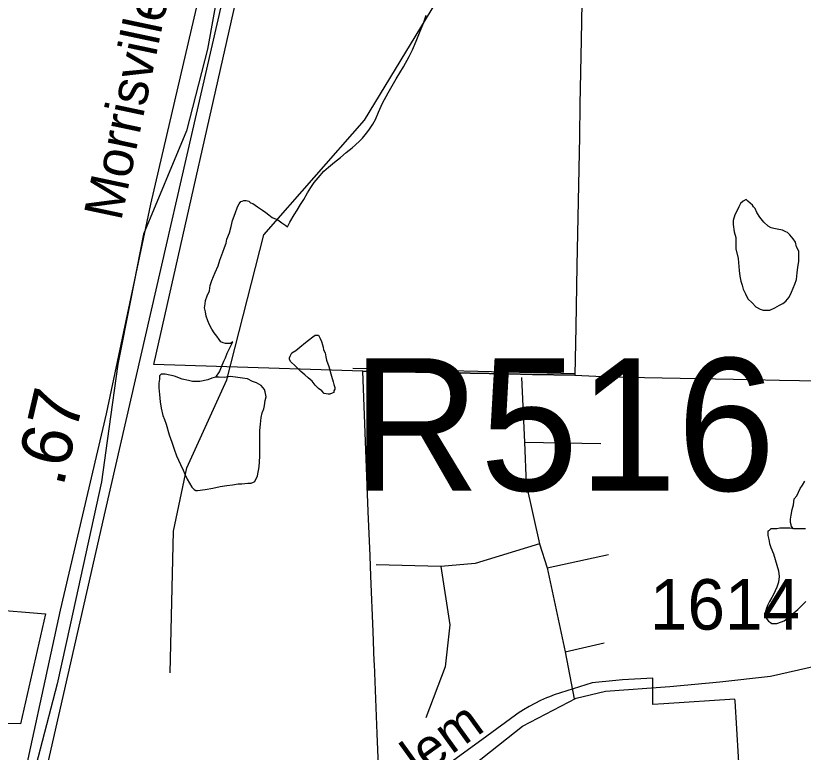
# Model space of a CAD drawing. Extents: x 2001466 to 2224147, y 644118 to 847247.
# Drawn here: x 2045719 to 2047670, y 730507 to 732330 of the extents above; entities that cross this region are included whole.
import ezdxf

# ---------------------------------------------------------------- set-up
doc = ezdxf.new("R2010")
doc.units = 0
for name, color, linetype in [('Exist Boundary Political City Limit New', 7, 'Continuous'), ('Exist Boundary Political City Limit New Hole', 7, 'Continuous'), ('Exist Boundary Political City Limit Old', 7, 'Continuous'), ('Exist Hydrographic Creek Single Shore', 7, 'Continuous'), ('Exist Hydrographic Misc Water Feature', 7, 'Continuous'), ('Exist Railroad Mainline', 7, 'Continuous'), ('Exist Road Non-System Type 51', 7, 'Continuous'), ('Exist Road Primary US Structure RailRoad Number Label', 7, 'Continuous'), ('Exist Road Secondary Mileage Hundredths English Label', 7, 'Continuous'), ('Exist Road Secondary Type 51 Attributed', 7, 'Continuous'), ('Exist Road Secondary Type 51 Label', 7, 'Continuous'), ('Exist Road Secondary Type 51 Number Label', 7, 'Continuous'), ('Map Preparation Boundary City Limit Buffer Line', 7, 'Continuous')]:
    doc.layers.add(name, color=color, linetype=linetype)

msp = doc.modelspace()

# ---------------------------------------------------------------- linework, layer by layer
at = {"layer": 'Exist Boundary Political City Limit New'}
for points in [[(2047127.4, 732687.6), (2047126.2, 732625.8), (2047123.1, 732459.2), (2047122.1, 732409.2), (2047119.6, 732271.1), (2047118.1, 732191.1), (2047116.6, 732111.1), (2047115.1, 732031.1), (2047113.6, 731951.1), (2047112.1, 731871.2), (2047110.6, 731791.2), (2047109.1, 731711.2), (2047107.2, 731610.6), (2047106.4, 731560.6), (2047104.1, 731440.6)], [(2046578.8, 731450.7), (2046216.4, 731461.8), (2046061.6, 731466.8), (2046286.9, 732464.7)], [(2047104.1, 731440.6), (2046998.8, 731442.5), (2046938.8, 731443.6), (2046844.4, 731445.4), (2046751.4, 731447.2), (2046624.4, 731449.7), (2046578.8, 731450.7)]]:
    msp.add_lwpolyline(points, dxfattribs=at)
at = {"layer": 'Exist Boundary Political City Limit New Hole'}
for points in [[(2046621.8, 730373), (2046614.5, 730553.2), (2046610.2, 730660.9), (2046607.6, 730724.8), (2046607.4, 730732.7), (2046604.4, 730806.2), (2046599, 730942.9), (2046596.9, 730992.8), (2046592.5, 731102.8), (2046578.8, 731450.7)], [(2046578.8, 731450.7), (2046624.4, 731449.7), (2046751.4, 731447.2), (2046844.4, 731445.4), (2046938.8, 731443.6), (2046998.8, 731442.5), (2047104.1, 731440.6)], [(2047104.1, 731440.6), (2047190.5, 731436), (2047276.5, 731434.7), (2047540.5, 731429.4), (2047611, 731428.1)], [(2047611, 731428.1), (2047857, 731424)], [(2045652.4, 730861.1), (2045792.8, 730849.2), (2045731.2, 730577.5), (2045431, 730581.6)], [(2047513.2, 730426.4), (2047501.2, 730633.7), (2047500, 730638.6), (2047324.4, 730626.9), (2047297.2, 730625.1), (2047297.2, 730635.9), (2047297.2, 730670.9), (2047297.4, 730686.7), (2047297.4, 730690.5), (2047221.9, 730686), (2047181, 730682.2), (2047171.4, 730681.2), (2047147.1, 730678.5), (2047053.1, 730649.2), (2047040.8, 730644.2), (2047033.4, 730641.2), (2047019, 730634.6), (2047004.9, 730627.5), (2046990.9, 730619.9), (2046977.2, 730611.9), (2046963.9, 730603.4), (2046957.4, 730598.9), (2046886.2, 730547), (2046783.2, 730471.4)]]:
    msp.add_lwpolyline(points, dxfattribs=at)
at = {"layer": 'Exist Boundary Political City Limit Old'}
msp.add_lwpolyline([(2046553.9, 731458.2), (2047104, 731444.4)], dxfattribs=at)
at = {"layer": 'Exist Hydrographic Creek Single Shore'}
msp.add_lwpolyline([(2046102.2, 730703.6), (2046110.2, 731054.6), (2046143.2, 731211.4), (2046242.2, 731429.1), (2046334.1, 731788.2), (2046583.2, 732071.8), (2046799.1, 732428.3), (2046873.2, 732613.8)], dxfattribs=at)
at = {"layer": 'Exist Hydrographic Misc Water Feature'}
msp.add_line((2045780, 730514.6), (2045762.2, 730446.2), dxfattribs=at)
for points in [[(2046276.7, 732657), (2046260.3, 732613.3), (2046194.2, 732247.5)], [(2046392.5, 731807.5), (2046398.3, 731819.6), (2046408.5, 731837.5), (2046416.5, 731849.3), (2046424.3, 731863.5), (2046432.7, 731875.2), (2046442.1, 731891.6), (2046450.3, 731905.4), (2046458.3, 731917.6), (2046468.4, 731929.4), (2046482.1, 731945.6), (2046494, 731955.6), (2046508.4, 731967.6), (2046524, 731979.8), (2046537.9, 731991.5), (2046552.3, 732003.5), (2046570.1, 732019.5), (2046577.9, 732027.6), (2046587.9, 732039.9), (2046593.9, 732047.5), (2046603.9, 732061.8), (2046610.3, 732073.8), (2046617.9, 732091.7), (2046627.9, 732113.8), (2046641.7, 732139.6), (2046661.8, 732173.9), (2046680, 732203.6), (2046693.7, 732229.9), (2046701.7, 732245.7), (2046711.4, 732267.8), (2046719.6, 732288), (2046729.4, 732312.1), (2046735.8, 732331.8)], [(2046194.2, 732247.5), (2046142.4, 732045.4), (2046036.1, 731789.7), (2046003.5, 731625.6)], [(2046194.2, 732247.5), (2046142.4, 732045.4), (2046036.1, 731789.7), (2046003.5, 731625.6)], [(2046257, 731523), (2046251.2, 731519), (2046244.9, 731519.2), (2046238.9, 731519.3), (2046233.4, 731520.9), (2046227.2, 731523.1), (2046223.1, 731528.9), (2046217, 731537.2), (2046211, 731545), (2046204.9, 731554.8), (2046199, 731565), (2046195.3, 731575), (2046190.7, 731587), (2046189.1, 731597), (2046186.9, 731607.1), (2046188.9, 731616.9), (2046189.1, 731625), (2046193.2, 731637), (2046199, 731649), (2046201, 731662.9), (2046205.1, 731674.9), (2046208.8, 731684.8), (2046213.1, 731694.8), (2046220.9, 731711), (2046224.8, 731725), (2046232.4, 731745), (2046236.5, 731756.9), (2046240.4, 731767.3), (2046242.4, 731777.1), (2046248.6, 731793.2), (2046252.5, 731808.8), (2046256.6, 731823.2), (2046262.5, 731841), (2046268.5, 731857.1), (2046272.4, 731865.1), (2046276.5, 731870.9), (2046280.2, 731871.2), (2046284.5, 731873), (2046290.4, 731873.3), (2046296.4, 731871.2), (2046300.5, 731867.3), (2046306.4, 731865.2), (2046318.3, 731857.3), (2046330.6, 731849.3), (2046338.6, 731843.3), (2046346.4, 731837.2), (2046354.8, 731831.1), (2046368.7, 731825.3), (2046378.4, 731817.4), (2046388.4, 731811.4), (2046392.5, 731807.5)], [(2047508.8, 731729.4), (2047510.5, 731699.5), (2047512.9, 731685.4), (2047514.8, 731673.4), (2047518.7, 731663.5), (2047520.7, 731653.4), (2047526.9, 731641.5), (2047532.4, 731629.7), (2047542.7, 731619.6), (2047552.5, 731609.6), (2047562.5, 731603.6), (2047570.7, 731601.6), (2047586.9, 731601.6), (2047598.8, 731607.5), (2047610.5, 731613.8), (2047618.9, 731617.8), (2047626.7, 731623.9), (2047634.7, 731633.7), (2047640.7, 731645.8), (2047648.5, 731665.7), (2047652.8, 731677.6), (2047654.6, 731694), (2047656.5, 731707.9), (2047658.3, 731721.7), (2047658.3, 731731.9), (2047658.5, 731747.7), (2047652.6, 731757.9), (2047650.5, 731769.6), (2047644.4, 731777.8), (2047636.2, 731787.6), (2047630.4, 731793.8), (2047626.5, 731795.6), (2047618.1, 731799.7), (2047604.6, 731801.7), (2047596.4, 731803.8), (2047590.2, 731805.5), (2047582.4, 731809.6), (2047572.2, 731819.6), (2047562.3, 731831.7), (2047554.5, 731843.4), (2047550.2, 731853.4), (2047546.3, 731857.6), (2047544.3, 731861.5), (2047532, 731871.5), (2047528.3, 731875.3), (2047520.5, 731871.3), (2047514.4, 731865.3), (2047510.1, 731857.4), (2047504.3, 731845.3), (2047500.4, 731837.4), (2047496.3, 731823.4), (2047496.3, 731813.3), (2047498.6, 731795.5), (2047502.5, 731781.5), (2047502.5, 731753.5), (2047508.8, 731729.4)], [(2046003.5, 731625.6), (2045972, 731467.7), (2045950.2, 731307.8)], [(2046003.5, 731625.6), (2045972, 731467.7), (2045950.2, 731307.8)], [(2046489.3, 731477.6), (2046495, 731461.7), (2046499.4, 731443.6), (2046501.2, 731437.7), (2046505.3, 731423.7), (2046507.3, 731417.7), (2046509.4, 731409.7), (2046509.6, 731405.6), (2046507.1, 731401.5), (2046507.3, 731397.8), (2046503.2, 731395.6), (2046497.3, 731393.7), (2046493, 731393.5), (2046483.2, 731395.4), (2046477.4, 731401.6), (2046469, 731407.7), (2046461, 731415.4), (2046453.4, 731425.5), (2046443.2, 731433.5), (2046435.6, 731441.5), (2046425.5, 731449.6), (2046415.1, 731459.3), (2046411.2, 731463.5), (2046400.9, 731473.6), (2046397.2, 731479.4), (2046397, 731483.5), (2046399.1, 731487.3), (2046403.4, 731495.5), (2046413.2, 731501.3), (2046423.1, 731509.6), (2046437, 731521.7), (2046444.8, 731527.4), (2046455.1, 731535.6), (2046460.8, 731539.6), (2046465.1, 731539.7), (2046469, 731539.6), (2046473.1, 731531.6), (2046477, 731523.7), (2046479.1, 731515.7), (2046480.9, 731509.7), (2046481.3, 731503.6), (2046485.4, 731495.7), (2046487, 731485.7), (2046489.3, 731477.6)], [(2046215.1, 731435.2), (2046223.6, 731449), (2046229.3, 731461.1), (2046235, 731475.2), (2046238.9, 731483.2), (2046243, 731495.1), (2046246.9, 731503), (2046257, 731523)], [(2046215.1, 731435.2), (2046205.1, 731433.1), (2046195.1, 731429), (2046175.4, 731425.1), (2046167.2, 731425.1), (2046157.3, 731424.9), (2046147.1, 731426.9), (2046131.3, 731430.9), (2046121.2, 731434.9), (2046115.3, 731437), (2046109.1, 731438.7), (2046101.3, 731440.7), (2046089.5, 731443), (2046083.5, 731442.7), (2046079.2, 731442.9), (2046075.1, 731439), (2046075.5, 731430.9), (2046073.5, 731420.6), (2046073.5, 731408.8), (2046075.5, 731392.7), (2046077.1, 731374.6), (2046079.2, 731358.9), (2046083.5, 731340.8), (2046087.8, 731330.9), (2046091.7, 731318.9), (2046099.7, 731292.9), (2046105.7, 731275), (2046111.6, 731257), (2046117.7, 731240.7), (2046127.8, 731218.9), (2046133.9, 731205), (2046137.8, 731195.1), (2046143.8, 731182.8), (2046149.7, 731173), (2046155.9, 731163.1), (2046161.6, 731157), (2046165.5, 731155.2), (2046169.8, 731154.9), (2046188.1, 731157), (2046207.8, 731160.9), (2046225.8, 731165.1), (2046242, 731167.1), (2046256, 731169), (2046269.9, 731171.4), (2046279.5, 731171.1), (2046294.1, 731173.4), (2046302.1, 731173.4), (2046307.8, 731175.3), (2046311.7, 731177.2), (2046317.9, 731191.3), (2046322, 731213.4), (2046323.6, 731239.5), (2046323.8, 731255.3), (2046323.8, 731265.5), (2046323.6, 731287.3), (2046323.6, 731303.2), (2046325.7, 731319.5), (2046327.3, 731335.5), (2046329.4, 731347.3), (2046333.5, 731357.3), (2046335.3, 731365.5), (2046337.4, 731377.4), (2046339.4, 731387.2), (2046337.2, 731399.3), (2046335.1, 731405.2), (2046327.5, 731415.3), (2046315.4, 731421.2), (2046305.4, 731425.2), (2046293.3, 731431.1), (2046281.2, 731433.3), (2046269.3, 731435.1), (2046251.2, 731437.1), (2046235.2, 731435), (2046223.4, 731435.2), (2046215.1, 731435.2)], [(2045950.2, 731307.8), (2045932.2, 731176), (2045854.5, 730822.7)], [(2045950.2, 731307.8), (2045932.2, 731176), (2045854.5, 730822.7)], [(2047645.8, 731060), (2047640.1, 731065.8), (2047639.9, 731069.9), (2047637.8, 731075.8), (2047637.8, 731083.9), (2047639.4, 731093.8), (2047641.9, 731107.7), (2047645.6, 731119.7), (2047647.4, 731134), (2047653.6, 731142), (2047661.6, 731159.9), (2047667.5, 731167.9), (2047673.5, 731177.9)], [(2047645.8, 731060), (2047636, 731061.9), (2047621.8, 731061.6), (2047611.8, 731061.9), (2047603.8, 731059.9), (2047595.6, 731059.9), (2047589.6, 731059.6), (2047585.5, 731055.8), (2047581.8, 731053.9), (2047582, 731049.8), (2047581.8, 731043.8), (2047584.1, 731033.7), (2047585.7, 731023.7), (2047589.6, 731013.8), (2047596, 730997.8), (2047599.9, 730983.8), (2047604, 730969.8), (2047608.1, 730955.8), (2047609.9, 730941.8), (2047608.1, 730927.8), (2047604, 730915.9), (2047595.8, 730897.6), (2047591.9, 730889.7), (2047585.9, 730879.7), (2047582, 730871.8), (2047578.3, 730863.8), (2047576.1, 730855.6), (2047576.3, 730841.8), (2047580.4, 730835.9), (2047583.9, 730831.7), (2047588.4, 730827.8), (2047591.9, 730825.7), (2047598.2, 730825.9), (2047604.2, 730825.8), (2047615.9, 730829.7), (2047622.2, 730832), (2047630, 730837.7), (2047638.2, 730843.8), (2047646.4, 730851.9), (2047656.3, 730860.1), (2047665.9, 730870), (2047676.1, 730879.8)], [(2047675.5, 731060), (2047664, 731059.7), (2047649.7, 731059.9), (2047645.8, 731060)], [(2045854.5, 730822.7), (2045822.3, 730676.2), (2045780, 730514.6)], [(2045854.5, 730822.7), (2045822.3, 730676.2), (2045780, 730514.6)]]:
    msp.add_lwpolyline(points, dxfattribs=at)
at = {"layer": 'Exist Railroad Mainline'}
msp.add_lwpolyline([(2044852, 738852.1), (2044934.6, 738702.3), (2045475.8, 737702.5), (2046029.7, 736693.6), (2046415.7, 736022.5), (2046415.9, 736022.1), (2046546.4, 735713.2), (2046633.3, 735435), (2046650.9, 735378.6), (2046651, 735378.1), (2046692.8, 735099.6), (2046708.5, 734902), (2046708.5, 734901.6), (2046692.8, 734577.4), (2046661.8, 734347.9), (2046630.1, 734113.1), (2046483.8, 733489.4), (2046365.4, 732962.5), (2046280.3, 732583.6), (2045940.8, 731105), (2045593.1, 729582.8)], dxfattribs=at)
at = {"layer": 'Exist Road Non-System Type 51'}
for points in [[(2046972.1, 731434.6), (2046979.5, 731275), (2047168.7, 731271.2)], [(2046979.5, 731275), (2046983.2, 731171), (2047016.6, 731022.5), (2046857.1, 730974.2), (2046771.7, 730966.8)], [(2047016.6, 731022.5), (2047035.2, 730963.1), (2047187.3, 730996.5)], [(2046771.7, 730966.8), (2046612.2, 730970.5)], [(2046771.7, 730966.8), (2046794, 730822), (2046782.9, 730718), (2046734.6, 730591.8)], [(2047035.2, 730963.1), (2047079.7, 730755.2)], [(2047079.7, 730755.2), (2047176.2, 730777.4)], [(2047079.7, 730755.2), (2047102.2, 730639.2)]]:
    msp.add_lwpolyline(points, dxfattribs=at)
at = {"layer": 'Exist Road Secondary Type 51 Attributed'}
for points in [[(2045528.9, 729539.8), (2045601.4, 729836.5), (2045718.8, 730345.4), (2045829.9, 730858.3), (2045944.1, 731344.7), (2046053.6, 731864), (2046187.1, 732434.9), (2046298.2, 732941.4), (2046304.5, 732968.3)], [(2045593.3, 729583.6), (2045784.8, 729713.8), (2046341.6, 730107.5), (2046792.1, 730427.2), (2046974, 730571.3), (2047107.6, 730640.5), (2047180, 730658.3), (2047339.3, 730669.5), (2047463.2, 730680.8), (2047588.7, 730695.3), (2047701.4, 730721.1), (2047796.3, 730775), (2047950.8, 730900.6), (2048069.9, 730998.9), (2048205, 731082.6), (2048298.4, 731114.8), (2048443.2, 731132.5), (2048639.5, 731139), (2049191.5, 731146.2), (2049412, 731162.3), (2049650.1, 731201), (2050026.7, 731274.2), (2050106.4, 731268.2)]]:
    msp.add_lwpolyline(points, dxfattribs=at)
at = {"layer": 'Map Preparation Boundary City Limit Buffer Line'}
for points in [[(2047127.4, 732687.6), (2047126.2, 732625.8), (2047123.1, 732459.2), (2047122.1, 732409.2), (2047119.6, 732271.1), (2047118.1, 732191.1), (2047116.6, 732111.1), (2047115.1, 732031.1), (2047113.6, 731951.1), (2047112.1, 731871.2), (2047110.6, 731791.2), (2047109.1, 731711.2), (2047107.2, 731610.6), (2047106.4, 731560.6), (2047104.1, 731440.6)], [(2046578.8, 731450.7), (2046216.4, 731461.8), (2046061.6, 731466.8), (2046286.9, 732464.7)], [(2047104.1, 731440.6), (2046998.8, 731442.5), (2046938.8, 731443.6), (2046844.4, 731445.4), (2046751.4, 731447.2), (2046624.4, 731449.7), (2046578.8, 731450.7)], [(2046621.8, 730373), (2046614.5, 730553.2), (2046610.2, 730660.9), (2046607.6, 730724.8), (2046607.4, 730732.7), (2046604.4, 730806.2), (2046599, 730942.9), (2046596.9, 730992.8), (2046592.5, 731102.8), (2046578.8, 731450.7)], [(2046578.8, 731450.7), (2046624.4, 731449.7), (2046751.4, 731447.2), (2046844.4, 731445.4), (2046938.8, 731443.6), (2046998.8, 731442.5), (2047104.1, 731440.6)], [(2047104.1, 731440.6), (2047190.5, 731436), (2047276.5, 731434.7), (2047540.5, 731429.4), (2047611, 731428.1)], [(2047611, 731428.1), (2047857, 731424)], [(2045652.4, 730861.1), (2045792.8, 730849.2), (2045731.2, 730577.5), (2045431, 730581.6)], [(2047513.2, 730426.4), (2047501.2, 730633.7), (2047500, 730638.6), (2047324.4, 730626.9), (2047297.2, 730625.1), (2047297.2, 730635.9), (2047297.2, 730670.9), (2047297.4, 730686.7), (2047297.4, 730690.5), (2047221.9, 730686), (2047181, 730682.2), (2047171.4, 730681.2), (2047147.1, 730678.5), (2047053.1, 730649.2), (2047040.8, 730644.2), (2047033.4, 730641.2), (2047019, 730634.6), (2047004.9, 730627.5), (2046990.9, 730619.9), (2046977.2, 730611.9), (2046963.9, 730603.4), (2046957.4, 730598.9), (2046886.2, 730547), (2046783.2, 730471.4)]]:
    msp.add_lwpolyline(points, dxfattribs=at)

# ---------------------------------------------------------------- texts
at = {"layer": 'Exist Road Primary US Structure RailRoad Number Label'}
msp.add_text('R516', height=328.08, dxfattribs=at).set_placement((2046552, 731154.5))
at = {"layer": 'Exist Road Secondary Mileage Hundredths English Label'}
msp.add_text('.67', height=125, rotation=76.7793, dxfattribs=at).set_placement((2045836.7, 731161.7))
at = {"layer": 'Exist Road Secondary Type 51 Label'}
for s, rotation, p in [('Morrisville', 78.0443, (2045980.3, 731820.3)), ('Salem', 35.8395, (2046592.8, 730351.3))]:
    msp.add_text(s, height=95, rotation=rotation, dxfattribs=at).set_placement(p)
at = {"layer": 'Exist Road Secondary Type 51 Number Label'}
msp.add_text('1614', height=125, dxfattribs=at).set_placement((2047289.8, 730810.4))

doc.saveas('drawing.dxf')
